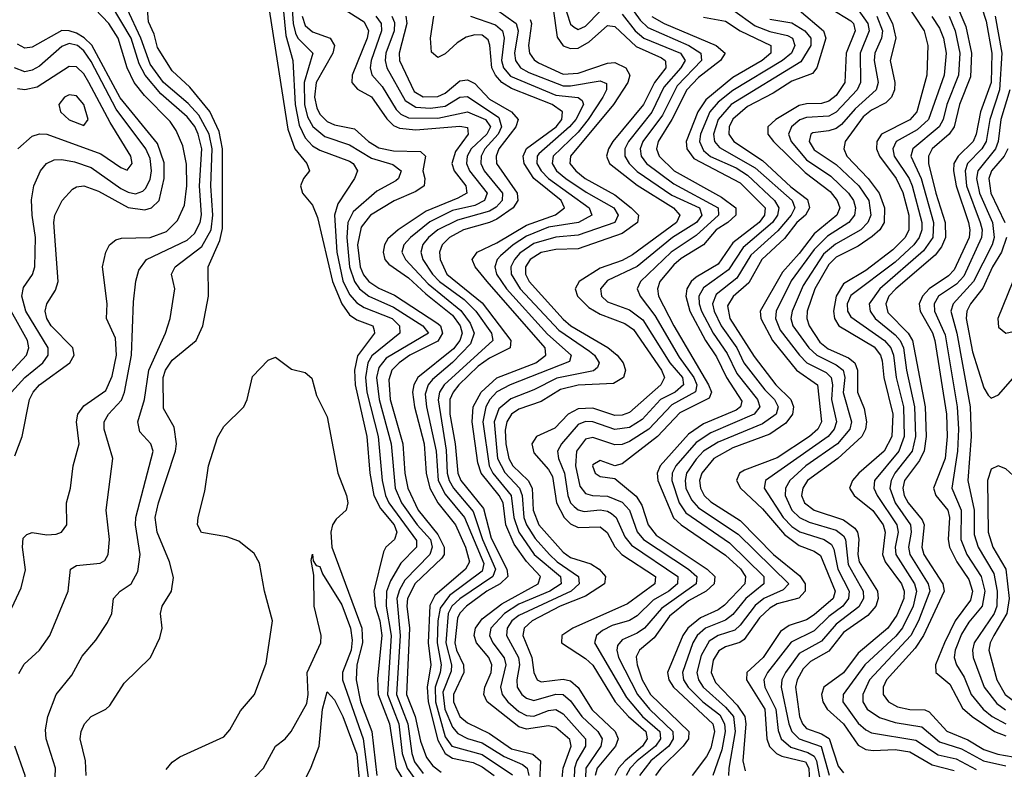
# Model space of a CAD drawing. Header units: inches. Extents: x 501365 to 657855, y 482276 to 547543.
# Tile 772 of 957: x 597236 to 599906, y 537147 to 539180. Entities that reach past the tile are written whole.
import ezdxf

# ---------------------------------------------------------------- set-up
doc = ezdxf.new("R2010")
doc.units = ezdxf.units.IN
doc.header["$MEASUREMENT"] = 0
doc.layers.add('A5593', color=7, linetype='Continuous')

msp = doc.modelspace()

# ---------------------------------------------------------------- linework, layer by layer
at = {"layer": 'A5593', "color": 5}
for points, elevation in [([(597233.5, 537406.5), (597248, 537432), (597290, 537470.2), (597317.9, 537510), (597367.8, 537630), (597374, 537690), (597390, 537699.6), (597454.1, 537705.9), (597467.1, 537713), (597476.5, 537730), (597479.4, 537770), (597470.3, 537850), (597489, 537990), (597464.8, 538070), (597464.8, 538090), (597477.1, 538110), (597512, 538148), (597520.3, 538170), (597538.9, 538270), (597544.6, 538415.4), (597551, 538471), (597559.3, 538500.7), (597579.8, 538530), (597690, 538582.2), (597710, 538600.1), (597725.9, 538630), (597728.8, 538651.2), (597723.9, 538730), (597730.3, 538830), (597720, 538870), (597710.7, 538890.7), (597690, 538916.8), (597619.3, 538979.3), (597576.4, 539030), (597560.2, 539060.2), (597538.7, 539130), (597432.1, 539310)], 2960), ([(599551.5, 539271.5), (599602.9, 539170), (599612, 539130), (599596.6, 539070), (599609.4, 539010), (599607.8, 538990), (599599.8, 538970), (599584.8, 538955.2), (599545.5, 538934.5), (599523.3, 538916.7), (599474.7, 538850), (599470.6, 538830), (599478.6, 538810), (599536.5, 538750), (599566.3, 538710), (599580.9, 538670), (599580, 538630), (599568.3, 538610), (599548, 538592), (599510, 538566.3), (599450, 538536.1), (599430, 538516.1), (599392.2, 538450), (599371.2, 538390), (599370.6, 538370), (599377.1, 538350), (599406, 538306), (599427.9, 538287.9), (599483.2, 538263.2), (599500.5, 538250), (599507.9, 538230), (599507.8, 538170), (599525.6, 538125.6), (599532.4, 538090), (599529.8, 538070), (599519.7, 538050), (599454.8, 537990), (599372.1, 537930), (599359.2, 537910), (599356.1, 537890), (599363.7, 537870), (599390, 537850), (599470, 537823.7), (599500.7, 537800.7), (599508.2, 537790), (599511.3, 537771.3), (599508.5, 537730), (599512.7, 537710), (599562.2, 537630), (599564, 537610), (599557.2, 537590), (599535.9, 537564.1), (599470, 537518.3), (599430, 537467.1), (599380.1, 537439.9), (599360.1, 537419.9), (599344.2, 537390), (599339.9, 537370), (599350.2, 537290.2), (599358.8, 537270), (599370, 537257.6), (599410, 537243.5), (599430.6, 537230.6), (599455.8, 537155.8), (599470, 537137.2)], 3480), ([(597215.2, 537584.8), (597240.4, 537639.6), (597251.9, 537688.1), (597243.6, 537750), (597245.7, 537774.3), (597255.8, 537784.3), (597270, 537789.7), (597310, 537782.9), (597335.3, 537784.7), (597349.4, 537790.6), (597363.7, 537810), (597363.2, 537870), (597373.6, 537910), (597380.8, 537970), (597397.8, 538030), (597390.6, 538090), (597394.2, 538110), (597410, 538133.1), (597470, 538175), (597486.8, 538213.2), (597498.7, 538270), (597496.2, 538316.2), (597471.4, 538370), (597472.9, 538410), (597460.9, 538510), (597470, 538550.2), (597479.9, 538570), (597496.5, 538583.5), (597512.3, 538587.7), (597590, 538589.4), (597634.1, 538605.9), (597664.4, 538635.6), (597682.6, 538677.4), (597689.8, 538730), (597688.8, 538788.8), (597678.3, 538838.3), (597660.2, 538880.2), (597643.8, 538903.8), (597574.7, 538974.7), (597546.5, 539010), (597528, 539050), (597503, 539130), (597478.2, 539170), (597402.7, 539250)], 2980), ([(597946.7, 539250), (597957.8, 539137.8), (597976.7, 539070), (597982.8, 538950), (597994.1, 538894.1), (598010, 538860.1), (598030, 538838), (598050, 538826.1), (598130, 538796.4), (598140.3, 538790), (598151.9, 538770), (598144.1, 538750), (598098.8, 538681.2), (598090, 538650), (598096.2, 538550), (598112.2, 538472.2), (598130, 538434.7), (598150, 538412), (598170, 538399.8), (598245.8, 538370), (598266.4, 538350), (598266.9, 538330), (598191, 538269), (598180.3, 538250), (598173.7, 538210), (598177.6, 538170), (598208.2, 538050), (598218.6, 537930), (598227.6, 537890), (598237.3, 537870), (598312.2, 537767.8), (598312.2, 537750), (598270, 537706.5), (598241.7, 537658.3), (598230.6, 537629.4), (598229.6, 537590), (598243.7, 537510), (598233.2, 537350), (598264, 537270), (598273.4, 537190), (598286.4, 537150), (598304.8, 537124.8)], 2940), ([(597972.7, 539250), (597977.6, 539170), (597983.9, 539143.9), (597990.1, 539130), (598031, 539090), (598007.4, 539010), (598008.5, 538950), (598016.9, 538916.9), (598030.8, 538890.8), (598063.6, 538863.6), (598130, 538840.7), (598190, 538804.6), (598247.7, 538787.7), (598270.1, 538770), (598263.7, 538750), (598256.5, 538743.5), (598204.9, 538715.1), (598140.7, 538659.3), (598126, 538630), (598122.8, 538590), (598130, 538510), (598144.2, 538470), (598157.9, 538450), (598182.6, 538430), (598250, 538400.2), (598329.7, 538350), (598345, 538330), (598230, 538262.3), (598210, 538236.7), (598203.7, 538210), (598210.8, 538150), (598243.5, 538030), (598254.5, 537910), (598271.2, 537870), (598314.3, 537810), (598350, 537770), (598354.8, 537750), (598347.8, 537730), (598280.3, 537659.7), (598265.8, 537634.2), (598258.9, 537610), (598268.1, 537510), (598258, 537350), (598288.2, 537270), (598299.8, 537190), (598307.1, 537167.1), (598330, 537136)], 2960), ([(598870, 539247.4), (598918.9, 539178.9), (598939.5, 539159.5), (599050.3, 539110.3), (599083.4, 539090), (599085, 539070), (599018.9, 539001.1), (598978.8, 538921.2), (598926.2, 538850), (598918.9, 538830), (598921.3, 538810), (598936, 538790), (599010, 538735.5), (599130.4, 538670.4), (599130.5, 538650), (599070, 538594.6), (599002.5, 538550), (598919.6, 538470), (598910.4, 538450), (598918.4, 538430), (598958.4, 538378.4), (599024.7, 538264.7), (599064.1, 538210), (599072.3, 538190), (599068.7, 538171.3), (599004.7, 538135.3), (598942.2, 538070), (598890, 538036), (598870, 538028.3), (598850, 538027.1), (598790, 538047.1), (598770, 538042.2), (598745.5, 538010), (598743.5, 537970), (598755.3, 537915.3), (598770, 537895.4), (598789.5, 537889.5), (598830, 537888.1), (598870, 537871.9), (598889.8, 537850), (598910.8, 537790.8), (598927.9, 537770), (599049.2, 537690), (599072.3, 537670), (599070.3, 537650), (598976.3, 537583.7), (598930, 537529.9), (598910, 537515.9), (598870, 537498.3), (598857.1, 537482.9), (598854.9, 537470), (598859.7, 537450), (598911.4, 537350), (598944.2, 537310), (599006.7, 537250), (599007.9, 537230), (598996.6, 537210), (598947.5, 537170), (598916.7, 537130)], 3260), ([(599832.1, 539252.1), (599856.7, 539176.7), (599872.3, 539090), (599870.1, 539009.9), (599841.2, 538930), (599830, 538869.9), (599821.7, 538850), (599780.8, 538810), (599769.3, 538790), (599768, 538770), (599775.1, 538730), (599808.5, 538630), (599812.7, 538610), (599810.4, 538590), (599770, 538501.8), (599754.3, 538485.7), (599701.9, 538450), (599683.9, 538430), (599675.3, 538410), (599678, 538390), (599711.2, 538331.2), (599717.9, 538310), (599749.3, 538110), (599751.2, 538050), (599745.6, 537990), (599714.2, 537910), (599720.6, 537890), (599752.5, 537850), (599757.4, 537830), (599753.5, 537770), (599756.9, 537750), (599777.2, 537710), (599810, 537662.1), (599819.5, 537630), (599814.1, 537605.9), (599772.7, 537550), (599743.6, 537490), (599719.1, 537430), (599720.1, 537410), (599757.8, 537377.8), (599792.6, 537312.6), (599818.9, 537290), (599879.1, 537250), (599910, 537237.7)], 3620), ([(597329.9, 537050), (597333.2, 537150), (597307.9, 537230), (597305.8, 537254.2), (597312.2, 537290), (597335, 537350), (597377.4, 537402.6), (597405.8, 537454.2), (597442.7, 537497.3), (597474.3, 537545.7), (597485.9, 537570), (597490.6, 537610), (597508.8, 537630), (597538.5, 537650), (597556.7, 537683.3), (597563.2, 537730), (597549.9, 537810), (597551.1, 537830), (597598, 538010), (597591.9, 538030), (597562, 538062), (597556.3, 538090), (597574.5, 538150), (597586.1, 538230), (597631.1, 538330), (597644.6, 538370), (597657.1, 538450), (597648.2, 538490), (597657.9, 538510), (597730, 538564.8), (597755.1, 538610), (597759.8, 538650), (597754.8, 538730), (597758.3, 538830), (597750, 538870), (597721.8, 538921.8), (597693, 538953), (597626, 539010), (597590, 539060.1), (597564.9, 539130), (597527.7, 539210)], 2940), ([(597416.4, 537130), (597414.8, 537170), (597399.9, 537230), (597402.8, 537250), (597412.2, 537270), (597429.9, 537290.1), (597469.9, 537310.1), (597480.2, 537319.8), (597519.5, 537380.5), (597590.7, 537450), (597616.5, 537503.5), (597622.5, 537530), (597617.6, 537570), (597622.4, 537590), (597648, 537630), (597652.9, 537667.1), (597642.7, 537710), (597609.1, 537790), (597603.9, 537830), (597612.9, 537870), (597659, 538010), (597661.4, 538030), (597655.2, 538075.2), (597625.7, 538125.7), (597624.8, 538210), (597631.5, 538230), (597650, 538256.9), (597714.5, 538310), (597732.4, 538350), (597748, 538430), (597747, 538510), (597778.5, 538581.5), (597786, 538614), (597785.7, 538830), (597777.3, 538877.3), (597751.5, 538931.5), (597697.3, 538997.3), (597650, 539041.7), (597610, 539104.7), (597600.7, 539140.7), (597585.8, 539174.2), (597582.3, 539210)], 2920), ([(597910, 539224.6), (597963.5, 538883.5), (597982.1, 538830), (598014.8, 538790), (598022.2, 538770), (598006, 538750), (597997.5, 538730), (598003.1, 538710), (598030, 538677.1), (598043.8, 538643.8), (598084.6, 538470), (598109.2, 538409.2), (598130, 538379.8), (598150, 538366.6), (598193.6, 538350), (598197.3, 538337.3), (598198.4, 538330), (598151.8, 538268.2), (598144, 538230), (598145.8, 538190), (598177.1, 538050), (598185.5, 537950), (598196.7, 537890), (598214.4, 537854.4), (598251.8, 537810), (598258.6, 537790), (598252.6, 537770), (598229.2, 537750), (598222.7, 537737.3), (598196.2, 537630), (598200, 537590), (598212.5, 537550), (598218.5, 537510), (598206.6, 537393.4), (598208, 537350), (598238.8, 537270), (598256.6, 537150), (598277.2, 537117.2)], 2920), ([(598087.1, 539227.1), (598170, 539174.3), (598181.8, 539150), (598178.5, 539130), (598138, 539030), (598137, 539010), (598151.7, 538991.7), (598190, 538971.2), (598231.6, 538911.6), (598250, 538893.7), (598265.8, 538885.8), (598310, 538881.6), (598430, 538891.9), (598450, 538887.7), (598452, 538870), (598417.4, 538822.6), (598408.3, 538790), (598414.6, 538770), (598446.2, 538730), (598448.3, 538710), (598424.1, 538695.9), (598338.6, 538661.4), (598262, 538610), (598234.4, 538585.6), (598225.3, 538570), (598221.4, 538550), (598226.4, 538530), (598237.5, 538517.5), (598290, 538480.6), (598337, 538437), (598410, 538379.3), (598430.9, 538350), (598435.9, 538330), (598430, 538310), (598412, 538288), (598315.9, 538210), (598304.5, 538190), (598300.9, 538170), (598306.7, 538130), (598332.6, 538030), (598338.2, 537950), (598348.2, 537910), (598370, 537869.8), (598417.9, 537810), (598445.1, 537750), (598455.4, 537710), (598444.6, 537690), (598361.8, 537618.2), (598348.3, 537591.7), (598343.8, 537490), (598351.3, 537430), (598341.3, 537370), (598343.4, 537330), (598370, 537226.1), (598390, 537190), (598410, 537177.6), (598465.4, 537165.4), (598490, 537154.1), (598522.4, 537130)], 3020), ([(598526.6, 539210), (598582, 539170), (598588.1, 539150), (598577.7, 539090), (598580.7, 539070), (598593.8, 539050), (598616.7, 539036.7), (598710, 539001.1), (598730, 539000.7), (598810, 539014.7), (598827.3, 539007.3), (598827.4, 538990), (598817.4, 538970), (598777.8, 538910), (598750, 538875.5), (598682.8, 538810), (598679.6, 538790), (598691.5, 538770), (598717.1, 538750), (598772.3, 538712.3), (598846.7, 538670), (598858.8, 538650), (598850.1, 538630), (598750, 538595.8), (598690, 538590.8), (598630, 538573.1), (598592.7, 538547.3), (598577.4, 538530), (598568.2, 538510), (598568.7, 538490), (598593.1, 538450), (598698, 538338), (598780.9, 538280.9), (598794.5, 538270), (598807.5, 538250), (598802.7, 538237.3), (598792.2, 538227.8), (598692.4, 538207.6), (598630, 538176.4), (598567.7, 538152.3), (598535.3, 538124.7), (598522.9, 538090), (598532.1, 537990), (598551.7, 537951.7), (598591.5, 537910), (598598.9, 537890), (598603.5, 537830), (598610.2, 537810), (598633.4, 537773.4), (598672.3, 537730), (598693.7, 537710), (598751.6, 537670), (598752.7, 537650), (598731.2, 537630), (598590, 537564.1), (598571, 537550), (598557.9, 537530), (598555.9, 537510), (598588.3, 537450), (598591.3, 537430), (598584.3, 537390), (598585.4, 537370), (598597.6, 537350), (598610, 537339.8), (598630, 537333.6), (598690, 537351.2), (598710, 537349.8), (598730, 537333.1), (598760.3, 537290), (598803.4, 537250), (598815.3, 537230), (598811.5, 537210), (598771.1, 537150), (598768.1, 537070)], 3160), ([(598682.4, 539210), (598693.4, 539133.4), (598710, 539109.6), (598730, 539102.1), (598750, 539103.5), (598780.1, 539119.9), (598830, 539164.6), (598850, 539162.3), (598907.8, 539107.8), (598976.5, 539076.5), (598986.3, 539070), (598987, 539067), (598987.9, 539050), (598957, 539010), (598927.2, 538950), (598844.5, 538850), (598832.3, 538830), (598827.2, 538810), (598835.2, 538790), (598910, 538731.1), (599008.7, 538670), (599026.3, 538650), (599017.4, 538630), (598897.6, 538542.4), (598870, 538527.1), (598810, 538506.8), (598753.3, 538470), (598742, 538450), (598748.6, 538430), (598779.8, 538399.8), (598810, 538381.7), (598876.7, 538356.7), (598900.1, 538340.1), (598976.1, 538230), (598984.9, 538210), (598974.3, 538190), (598890, 538114.8), (598870, 538107.4), (598850, 538107), (598790, 538126.2), (598750, 538124.8), (598722.9, 538110), (598687.2, 538072.8), (598637.9, 538050), (598625, 538030), (598630, 538005.8), (598670, 537960.1), (598681.1, 537941.1), (598691.3, 537870), (598712.1, 537830), (598730, 537812.5), (598750, 537803.1), (598810, 537805.2), (598829, 537789), (598850.2, 537750.2), (598868.4, 537730), (598959.9, 537670), (598958.4, 537650), (598884.5, 537595.6), (598736.2, 537530), (598706.4, 537510), (598704.9, 537490), (598770, 537447.6), (598789.8, 537429.8), (598850.8, 537330), (598886.9, 537290), (598933.9, 537250), (598937.2, 537230), (598924.5, 537210), (598877.5, 537170), (598860, 537150), (598850.3, 537130)], 3220), ([(598710.1, 539229.9), (598730, 539168.4), (598739.8, 539159.8), (598750, 539154.1), (598770, 539162.8), (598810, 539203.3)], 3240), ([(599170, 539206.7), (599230, 539163.8), (599270, 539148.4), (599317.8, 539137.8), (599331.4, 539130), (599337.8, 539110), (599328.9, 539090), (599304.4, 539070), (599170, 538988.1), (599130, 538956.2), (599107.5, 538930), (599082.1, 538870), (599079.5, 538850), (599090, 538825.6), (599109.6, 538809.6), (599178.5, 538778.5), (599210, 538758.9), (599283.1, 538690), (599294.8, 538670), (599291, 538650), (599277, 538630), (599197.9, 538562.1), (599158.2, 538501.8), (599090, 538453), (599078, 538430), (599078.4, 538410), (599084.9, 538390), (599116.7, 538330), (599154.7, 538274.7), (599181, 538221), (599236.9, 538150), (599242.6, 538130), (599228.1, 538110), (599110, 538059.7), (599070, 538033.7), (599015.3, 537970), (599005.3, 537950), (599004.2, 537930), (599024.1, 537870), (599042.8, 537842.8), (599161, 537761), (599254.1, 537670), (599254.2, 537650), (599205.2, 537610), (599170, 537567), (599150, 537551.4), (599095.5, 537530), (599072.9, 537510), (599061.2, 537490), (599033.3, 537410), (599036, 537390), (599048.5, 537370), (599088.8, 537330), (599134.4, 537294.4), (599147.6, 537270), (599148.7, 537250), (599140.3, 537199.7), (599115.6, 537130)], 3340), ([(599436.1, 539210), (599490, 539177.2), (599496.7, 539170), (599501.5, 539150), (599477.4, 539090), (599473.7, 539010), (599450, 538975), (599430, 538959.1), (599410, 538952.6), (599370, 538952.3), (599350, 538947.5), (599286.4, 538910), (599265.1, 538890), (599265.1, 538870), (599279.7, 538850), (599365.7, 538765.7), (599434, 538714), (599452.7, 538690), (599459.6, 538670), (599451.8, 538650), (599390, 538599.6), (599350, 538546.1), (599304.2, 538495.8), (599243.6, 538390), (599245.7, 538370), (599277, 538310), (599342.8, 538230), (599399.3, 538190), (599410.4, 538090), (599400.5, 538070), (599378.1, 538050), (599290, 537991.7), (599201.1, 537958.9), (599187.8, 537950), (599179.9, 537930), (599190.4, 537910), (599250, 537853.9), (599310, 537783.7), (599350, 537754.3), (599390, 537739), (599407.3, 537727.3), (599447.7, 537630), (599442.2, 537610), (599390, 537565.8), (599370, 537552.8), (599322.9, 537537.1), (599299.5, 537520.5), (599252.5, 537450), (599207.5, 537410), (599206.5, 537390), (599256.3, 537310), (599262.3, 537230), (599269.2, 537209.2), (599288.1, 537190), (599302.9, 537182.9), (599366.9, 537166.9), (599375.9, 537150), (599377.4, 537110)], 3420), ([(599510, 539206.8), (599536.2, 539170), (599539.9, 539150), (599514.9, 539090), (599516.1, 539010), (599507.1, 538990), (599450, 538929.3), (599430, 538918.5), (599370, 538915.5), (599351.6, 538908.4), (599328.8, 538890), (599321, 538870), (599328.2, 538850), (599370, 538800.1), (599435.8, 538755.9), (599483.5, 538710), (599496.8, 538690), (599502.5, 538670), (599499.4, 538650), (599484.7, 538630), (599426.5, 538593.5), (599390, 538556.6), (599328.4, 538471.6), (599287.2, 538390), (599285.9, 538370), (599297.9, 538337.9), (599350.4, 538270.4), (599370.1, 538250), (599423.2, 538223.2), (599436.8, 538210), (599440, 538190), (599436.9, 538150), (599450.8, 538090), (599444.5, 538070), (599428.6, 538050), (599258.5, 537930), (599254.9, 537910), (599306.1, 537830), (599330, 537805.6), (599351.4, 537791.4), (599417.1, 537770), (599436.9, 537756.9), (599443.8, 537743.8), (599454.3, 537690), (599484.9, 537630), (599483.2, 537610), (599468.3, 537590), (599430, 537561.8), (599390, 537522.6), (599327.8, 537492.2), (599263.4, 537410), (599253.6, 537390), (599257, 537370), (599286.1, 537310), (599292.4, 537252.4), (599301.3, 537230), (599326.9, 537206.9), (599373.1, 537193.1), (599390, 537182.9), (599396.7, 537170), (599407.5, 537110)], 3440), ([(599635.9, 539230), (599688.3, 539150), (599698.2, 539110), (599695.6, 539030), (599668.7, 538930), (599650, 538908.3), (599573.1, 538870), (599560.5, 538850), (599559.5, 538830), (599567.9, 538810), (599612.4, 538750), (599631.2, 538711.2), (599647.3, 538650), (599647.4, 538610), (599636.7, 538590), (599603.6, 538556.4), (599530, 538499.8), (599470, 538464.3), (599450.4, 538430), (599442.5, 538390), (599445.5, 538370), (599457.3, 538350), (599552.7, 538292.7), (599570.6, 538270.6), (599574.8, 538254.8), (599579.5, 538210), (599603.9, 538110), (599601.3, 538050), (599579.9, 538010), (599511.5, 537950), (599493.9, 537930), (599486.3, 537910), (599499.1, 537890), (599549.4, 537849.4), (599577.2, 537810), (599582.8, 537790), (599575.9, 537730), (599583.3, 537710), (599627.5, 537650), (599634.5, 537630), (599633.6, 537610), (599614.8, 537565.2), (599590.4, 537530), (599510, 537462.5), (599470, 537409), (599416.8, 537370), (599410.3, 537350), (599414, 537330), (599425.7, 537310), (599470.2, 537270.2), (599510, 537212.5), (599530, 537200.8), (599550, 537197.7), (599610, 537200.5), (599650, 537194.1), (599710, 537158.8), (599770, 537143.7)], 3520), ([(599772.4, 539230), (599801.8, 539161.8), (599816.6, 539090), (599814.4, 539025.6), (599784.2, 538950), (599769.7, 538890), (599756.3, 538870), (599710.3, 538830), (599699.9, 538810), (599700.1, 538790), (599720.5, 538710), (599745.8, 538630), (599746.1, 538590), (599735.4, 538564.6), (599718.7, 538541.3), (599612.2, 538450), (599593.2, 538430), (599584.5, 538410), (599590, 538386.1), (599645.4, 538330), (599656.9, 538310), (599691.4, 538130), (599694.1, 538050), (599688.8, 538011.2), (599675.5, 537984.5), (599635, 537930), (599630.7, 537910), (599634.2, 537890), (599645.3, 537870), (599683.6, 537823.6), (599688.6, 537810), (599682.4, 537750), (599687.7, 537730), (599738.8, 537650), (599742.7, 537630), (599686.9, 537510), (599664.1, 537475.9), (599586.8, 537390), (599577.2, 537370), (599577.5, 537350), (599591.5, 537330), (599616.7, 537316.7), (599649.3, 537309.3), (599690, 537308.8), (599702.6, 537302.6), (599750, 537250.3), (599807.3, 537227.3), (599850, 537201), (599888.1, 537188.1), (599930, 537181.2)], 3580), ([(598001.8, 539190), (598010, 539164.3), (598030, 539147.7), (598077.7, 539130), (598089.7, 539110), (598085.4, 539090), (598039.6, 539010), (598035.2, 538970), (598041.6, 538941.6), (598050, 538924.1), (598070, 538904.4), (598090, 538895), (598144.2, 538884.2), (598182.1, 538850), (598210, 538832.7), (598250, 538824.5), (598322.8, 538822.8), (598336.5, 538810), (598329.4, 538770), (598335, 538750), (598333.1, 538730), (598310, 538714.6), (598251.2, 538688.8), (598187.1, 538650), (598162.1, 538617.9), (598152.1, 538570), (598159.3, 538510), (598168.3, 538488.3), (598182.9, 538470), (598210, 538451.9), (598252.7, 538432.7), (598370, 538356.6), (598376.9, 538350), (598382.9, 538330), (598370, 538308.7), (598293.8, 538270), (598264.8, 538250), (598245.5, 538230), (598236.8, 538203.2), (598240.6, 538150), (598274.7, 538030), (598280.8, 537950), (598288.5, 537910), (598316.5, 537850), (598370, 537783.9), (598387.1, 537750), (598386.7, 537730), (598380.5, 537719.5), (598308.6, 537651.4), (598287.4, 537610), (598285.5, 537590), (598293.2, 537530), (598284.9, 537350), (598308.1, 537290), (598323.1, 537223.1), (598339.1, 537179.1), (598356.8, 537156.8), (598379.4, 537139.4)], 2980), ([(598202.1, 539190), (598216.4, 539170), (598217.5, 539150), (598188.8, 539070), (598186.3, 539050), (598191.2, 539031.2), (598219, 538999), (598257, 538937), (598270, 538924.3), (598290, 538914.3), (598370, 538913.3), (598450, 538930.4), (598499.1, 538910), (598512.9, 538890), (598502.6, 538870), (598460.4, 538830), (598449.1, 538810), (598447.3, 538790), (598455.9, 538770), (598503.4, 538710), (598496.5, 538690), (598470, 538676.2), (598410, 538662.7), (598348.1, 538631.9), (598295.4, 538590), (598277.5, 538570), (598272.1, 538550), (598282.1, 538530), (598343.8, 538463.8), (598431.9, 538391.9), (598457.4, 538357.4), (598468, 538330), (598458.8, 538301.2), (598409.9, 538250.1), (598355.5, 538204.5), (598343.6, 538190), (598335.8, 538164.2), (598339.1, 538130), (598365.1, 538010), (598370.6, 537930), (598390, 537893.1), (598441.8, 537830), (598494.3, 537705.7), (598490, 537684.6), (598401.7, 537618.3), (598376.1, 537583.9), (598370.1, 537550), (598367.9, 537490), (598378.6, 537430), (598376.7, 537410), (598362.6, 537370), (598363.3, 537330), (598390, 537235.3), (598407.7, 537210), (598490, 537187), (598572, 537132)], 3040), ([(598245.5, 539190), (598252.6, 539172.6), (598251.5, 539150), (598228.8, 539090), (598226.7, 539070), (598231.2, 539050), (598281, 538961), (598310, 538942.8), (598350, 538940.4), (598390, 538946), (598430, 538970), (598450, 538971.9), (598535, 538914.9), (598542.9, 538890), (598533.1, 538870), (598497.3, 538830), (598487.6, 538810), (598486.7, 538790), (598496, 538770), (598545.7, 538710), (598544.3, 538690), (598528.1, 538671.9), (598510, 538661.3), (598423.2, 538636.8), (598369.6, 538610.4), (598344.4, 538590), (598329.6, 538570.4), (598324.2, 538550), (598329.4, 538530), (598355.4, 538490), (598374.8, 538470), (598441.3, 538421.3), (598473, 538390), (598515, 538330), (598519.1, 538310), (598387.2, 538190), (598374.2, 538170), (598370.4, 538149.6), (598392.7, 538012.7), (598395.5, 537950), (598400.7, 537930), (598412.3, 537910), (598466.1, 537846.1), (598490.8, 537770), (598525.9, 537690), (598518.7, 537670), (598430, 537609.3), (598408, 537590), (598397.5, 537570), (598391.2, 537490), (598406.7, 537430), (598406.4, 537413.6), (598383.6, 537356.4), (598389.3, 537310), (598410, 537261.3), (598424.5, 537244.5), (598450, 537230.8), (598490, 537218.9), (598550, 537181.6), (598599.7, 537159.7), (598612.5, 537150), (598616.3, 537130)], 3060), ([(598282.8, 539190), (598286.1, 539170), (598264.8, 539090), (598266.2, 539070), (598305.6, 538985.6), (598330, 538971), (598370, 538971.8), (598390, 538981.3), (598430, 539014.3), (598450, 539017.6), (598470, 539006.9), (598510, 538964.9), (598570.1, 538930), (598587.3, 538910), (598581.4, 538890), (598535, 538830), (598528, 538810), (598529.1, 538790), (598584.7, 538710), (598587.2, 538690), (598573.8, 538670), (598530, 538639.5), (598510, 538629.8), (598439.2, 538610), (598402, 538590), (598382.1, 538570), (598374.9, 538550), (598375.9, 538530), (598394.7, 538490), (598490, 538412.8), (598567.7, 538310), (598565.8, 538290), (598510, 538262.6), (598479.7, 538240.3), (598427.1, 538190), (598411.2, 538170), (598402.9, 538150), (598402.5, 538110), (598416.8, 538030), (598424.6, 537950), (598432.6, 537930), (598494.2, 537854.2), (598514.4, 537774.4), (598557, 537690), (598559.3, 537670), (598539, 537650), (598502.8, 537630), (598447.7, 537590), (598429.2, 537570.8), (598422.9, 537557.1), (598416.4, 537490), (598420.8, 537470), (598439.6, 537430), (598440.6, 537410), (598412.1, 537350), (598412.5, 537330), (598430, 537290.1), (598450, 537273), (598510, 537243.9), (598570, 537203), (598627.7, 537187.7), (598648, 537170), (598645.9, 537114.1)], 3080), ([(598702.3, 537077.7), (598710.2, 537150), (598731.7, 537210), (598727.8, 537227.8), (598690, 537260.8), (598670, 537264.7), (598610, 537255.5), (598590, 537262), (598504.1, 537330), (598494.6, 537350), (598497.6, 537370), (598514.9, 537410), (598516.5, 537430), (598507.9, 537450), (598474.6, 537490), (598468.7, 537510), (598471.9, 537530), (598490, 537555.5), (598543.8, 537596.2), (598642.3, 537650), (598648.3, 537670), (598610, 537710.3), (598577.3, 537757.3), (598554.3, 537810), (598546.8, 537870), (598536.5, 537890), (598487.2, 537950), (598478.1, 537978.1), (598463.2, 538090), (598465.6, 538130), (598487, 538170), (598530, 538209.1), (598635.3, 538250), (598662.7, 538270), (598661.1, 538290), (598504, 538470), (598471.5, 538510), (598463.3, 538530), (598476.8, 538550), (598530, 538575.4), (598610, 538623.1), (598689.4, 538650.6), (598713.8, 538670), (598704.7, 538690), (598630, 538750), (598604.3, 538790), (598601.7, 538810), (598610, 538830.6), (598691.1, 538890), (598705.7, 538910), (598707.9, 538930), (598679.9, 538950), (598570, 538994.1), (598543.9, 539010), (598526.2, 539030), (598516.6, 539050), (598511.2, 539111.2), (598506.1, 539126.1), (598490, 539138), (598470, 539139.7), (598447.1, 539132.9), (598422.6, 539117.4), (598390, 539087.3), (598370, 539077.9), (598352.5, 539092.5), (598349.6, 539130), (598359.3, 539190)], 3120), ([(598458.4, 539190), (598526.1, 539166.1), (598545, 539150), (598549.8, 539130), (598543, 539070), (598548.4, 539050), (598567.1, 539027), (598690, 538975.4), (598750, 538969), (598760.9, 538960.9), (598764.8, 538950), (598744.4, 538910), (598726.6, 538890), (598643.9, 538816.1), (598639.6, 538810), (598638.8, 538790), (598649.9, 538770), (598669.9, 538749.9), (598779.9, 538670), (598787.3, 538650), (598751.4, 538630), (598670, 538617.3), (598610, 538593.1), (598574.2, 538570), (598540.1, 538539.9), (598530.6, 538530), (598524.1, 538510), (598529.4, 538490), (598556.2, 538450), (598667.2, 538327.2), (598731.6, 538270), (598727, 538253), (598566.5, 538190), (598530, 538170.6), (598510.7, 538150), (598499.8, 538130), (598492.3, 538090), (598509, 537970), (598519.1, 537950), (598568.6, 537890), (598576.4, 537830), (598589.2, 537790), (598631.3, 537730), (598702.6, 537670), (598704, 537650), (598673.4, 537630), (598590, 537594.7), (598550.7, 537570), (598513.6, 537530), (598510.3, 537510), (598519.3, 537490), (598549.4, 537449.4), (598554.2, 537430), (598539.8, 537370), (598544, 537350), (598559.9, 537330), (598590, 537303.5), (598610, 537292.8), (598630, 537291.3), (598670, 537306.3), (598690, 537309.1), (598710, 537297.8), (598770.7, 537230), (598770.4, 537210), (598747, 537170), (598740.3, 537150), (598738.5, 537090)], 3140), ([(598620.7, 539180.7), (598624.2, 539170), (598615.9, 539110), (598618.2, 539090), (598631.1, 539071.1), (598643.1, 539063.1), (598710, 539032.9), (598750, 539035.3), (598830, 539062.4), (598850, 539064), (598879.9, 539050), (598890.9, 539030), (598885.4, 539010), (598846.6, 538950), (598729.8, 538810), (598728, 538790), (598744.3, 538770), (598769.8, 538750), (598850, 538705.3), (598894.2, 538670), (598913.7, 538650), (598911.1, 538630), (598870, 538600.1), (598750, 538559.2), (598690, 538556.6), (598650, 538548.5), (598620.4, 538530), (598607.6, 538510), (598607.6, 538490), (598617.7, 538470), (598710, 538367.9), (598731, 538350), (598831.3, 538291.3), (598856.2, 538270), (598872.8, 538250), (598879, 538230), (598873.5, 538210), (598846.2, 538193.8), (598750, 538189.4), (598702.7, 538177.3), (598650, 538144.9), (598590, 538123.6), (598570, 538110.2), (598557.4, 538090), (598552.9, 538067.1), (598554, 538030), (598562.5, 537990), (598573.6, 537970), (598615, 537930), (598625.6, 537910), (598628.3, 537850), (598643.7, 537810), (598710, 537735.6), (598730, 537721.9), (598784.7, 537704.7), (598807.2, 537690), (598824.2, 537670), (598821.9, 537650), (598770, 537617.1), (598701.7, 537590), (598625.4, 537550), (598603.9, 537530), (598600.3, 537510), (598624.9, 537450), (598630.1, 537410), (598639.1, 537390), (598650, 537383.9), (598710, 537392), (598730, 537387.2), (598750, 537369.4), (598788.2, 537308.2), (598850.9, 537250), (598858.9, 537230), (598851.4, 537210), (598802.3, 537150), (598796.2, 537130)], 3180), ([(598870, 539195.7), (598905.3, 539150), (598928.6, 539130), (599027.7, 539090), (599040.3, 539070), (599028.8, 539050), (598982.9, 538997.1), (598950.1, 538929.9), (598886.9, 538850), (598877.3, 538830), (598877.2, 538810), (598888.9, 538790), (598910, 538768.7), (599004.8, 538704.8), (599079.6, 538670), (599085.8, 538650), (599071.6, 538630), (599006.2, 538590), (598910, 538511.2), (598830, 538473.1), (598810.7, 538450), (598813.6, 538430), (598830, 538414.9), (598890, 538393.7), (598925.8, 538365.8), (598999.3, 538250), (599033.2, 538210), (599035.9, 538190), (599013.5, 538170), (598974, 538150), (598923.7, 538096.3), (598890, 538074.6), (598850, 538068.4), (598790, 538089.2), (598770, 538090.2), (598750, 538082.2), (598704.8, 538030), (598694.7, 538010), (598697.2, 537990), (598713.4, 537950), (598722.4, 537890), (598730, 537870), (598739.7, 537859.7), (598750, 537850.6), (598766.8, 537846.8), (598810, 537850.6), (598830, 537847.7), (598841.2, 537841.2), (598853.6, 537830), (598877.2, 537777.2), (598895, 537755), (599020.6, 537670), (599019.8, 537650), (598996.5, 537630), (598953.7, 537606.3), (598910, 537563.8), (598890, 537550.7), (598842.8, 537537.2), (598816.4, 537523.6), (598799.9, 537510), (598794.4, 537490), (598881.3, 537341.4), (598925.2, 537290), (598971.8, 537250), (598973.3, 537230), (598959.9, 537210), (598910.6, 537170), (598891.6, 537150), (598880.8, 537130)], 3240), ([(598950, 539189.1), (598983.2, 539170), (599124.7, 539110), (599148.9, 539090), (599136.4, 539070), (599076.8, 539023.2), (599045, 538990), (599004.8, 538910), (598967.7, 538850), (598962.9, 538830), (598970.5, 538810), (599011, 538770), (599139.1, 538699.1), (599178.3, 538670), (599178, 538650), (599156.6, 538630), (599124.9, 538610), (599090, 538569.3), (599030, 538532.9), (599010, 538515.1), (598972, 538470), (598965.5, 538450), (598968.7, 538430), (599009.5, 538350), (599103.9, 538190), (599112.3, 538170), (599105.9, 538154.1), (599026, 538114), (598965.2, 538050), (598870, 537975.3), (598850, 537969.8), (598810, 537984.9), (598790, 537972.9), (598789.2, 537970), (598796.1, 537950), (598810, 537941.5), (598850, 537935.5), (598907.5, 537887.5), (598923.3, 537863.3), (598940.1, 537810), (598962.1, 537782.1), (599099.9, 537690), (599121.4, 537670), (599118.9, 537650), (599097.7, 537630), (599050, 537603.9), (598997.7, 537562.3), (598956.3, 537503.8), (598916.6, 537470), (598907.6, 537452.4), (598910, 537430), (598924.2, 537390), (598946.5, 537350), (599050.7, 537250), (599049.6, 537230), (599034.7, 537210), (598974.2, 537150), (598960, 537130)], 3280), ([(599090, 539187.5), (599150, 539176.7), (599190, 539149.7), (599272.5, 539110), (599272.8, 539090), (599249.3, 539070), (599170, 539023.4), (599096.8, 538963.2), (599074.9, 538930), (599043.7, 538850), (599045.2, 538830), (599064.1, 538804.1), (599190, 538737.5), (599257.5, 538670), (599255.8, 538650), (599240.8, 538630), (599170, 538575), (599130, 538517.5), (599070, 538481.6), (599056.7, 538470), (599044.9, 538450), (599042.5, 538430), (599053, 538390), (599096, 538310), (599125.8, 538265.8), (599152.6, 538210), (599194, 538146), (599190.8, 538130), (599178.7, 538121.2), (599090, 538084.4), (599050, 538056.4), (598972.9, 537970), (598964.7, 537950), (598966.1, 537930), (599008.9, 537828.9), (599029.8, 537809.8), (599150, 537727.5), (599190.8, 537690.8), (599204, 537670), (599201.9, 537650), (599147.4, 537592.7), (599130, 537579.8), (599082.5, 537557.5), (599048.2, 537530), (599034.3, 537510), (598993, 537410), (598996.4, 537390), (599008.6, 537370), (599115.8, 537270), (599119.7, 537250), (599110, 537204.8), (599098.4, 537181.6), (599059.2, 537130)], 3320), ([(599270, 539182.1), (599330, 539171.7), (599365.1, 539150), (599381.4, 539130), (599381.3, 539110), (599353.9, 539066.1), (599165.6, 538950), (599130.2, 538910), (599117.3, 538870), (599120.5, 538850), (599134, 538834), (599230, 538778.9), (599330.5, 538690), (599337.7, 538670), (599328.3, 538650), (599292.1, 538607.9), (599218.8, 538541.2), (599180.7, 538479.3), (599124.8, 538435.2), (599114.8, 538410), (599119, 538390), (599137.9, 538350), (599180.5, 538290), (599199.6, 538250), (599256.5, 538176.5), (599282.9, 538150), (599292.3, 538130), (599287.4, 538110), (599250, 538084.1), (599130, 538034.3), (599090.4, 538009.6), (599070, 537988.6), (599044.1, 537950), (599040.2, 537930), (599042.8, 537910), (599058, 537878), (599076.6, 537856.6), (599184.7, 537784.7), (599321.7, 537650), (599305.9, 537634.1), (599253.5, 537610), (599230, 537591.7), (599190, 537537.8), (599175.2, 537524.8), (599129.7, 537510.3), (599105.2, 537494.8), (599083.8, 537456.1), (599072, 537410), (599076.3, 537390), (599089, 537370), (599150, 537316), (599171.5, 537290), (599176.2, 537250), (599158.6, 537150), (599158.3, 537130)], 3360), ([(599350, 539206.1), (599415.4, 539150), (599421.7, 539130), (599397.3, 539050), (599386, 539034), (599330, 539013.4), (599279.3, 538980.7), (599210, 538944.9), (599170, 538910.7), (599159.8, 538890), (599159.3, 538870), (599172.5, 538850), (599250, 538798.4), (599326.9, 538726.9), (599372.3, 538692.3), (599377.8, 538670), (599366.4, 538650), (599343.4, 538630), (599310, 538586.4), (599248.3, 538530), (599213, 538467), (599170.4, 538429.6), (599155.6, 538404.4), (599161.5, 538370), (599227.2, 538267.2), (599286.1, 538190), (599327.3, 538150), (599334.6, 538130), (599331.8, 538110), (599313.9, 538086.1), (599270, 538056.4), (599170, 538018.6), (599118.5, 537990), (599085.5, 537950), (599079.7, 537930), (599082, 537910), (599092.5, 537890), (599110, 537872.7), (599190, 537822.3), (599279.8, 537730), (599351.9, 537671.9), (599365.8, 537650), (599365.9, 537630), (599348.7, 537611.3), (599290, 537595.8), (599270, 537584.3), (599241.8, 537558.2), (599200.7, 537499.3), (599189.2, 537490.8), (599150, 537479.2), (599131.5, 537468.5), (599116.6, 537443.4), (599110.8, 537410), (599122.6, 537382.6), (599181.3, 537321.3), (599201.9, 537290), (599205, 537270), (599196.5, 537170), (599202.8, 537142.8)], 3380), ([(599560, 539190), (599575.3, 539150), (599573.3, 539130), (599555, 539090), (599553.2, 539070), (599563.6, 539010), (599558.7, 538990), (599501.4, 538938.6), (599464.2, 538895.8), (599450, 538885.3), (599430, 538879.1), (599386.7, 538873.3), (599381.5, 538870), (599376.7, 538850), (599390, 538827.5), (599450, 538787.2), (599511.4, 538730), (599538.2, 538690), (599544, 538650), (599535.8, 538630), (599516.5, 538610), (599448.3, 538571.7), (599415.7, 538544.3), (599360.2, 538459.8), (599330.4, 538390), (599327.2, 538370), (599332.3, 538350), (599376.3, 538290), (599397.9, 538270), (599450, 538244.3), (599469.3, 538230), (599473.6, 538210), (599469.4, 538169.4), (599491.7, 538090), (599486.9, 538070), (599453.4, 538030), (599367.7, 537970), (599324.3, 537930), (599312.6, 537910), (599311.7, 537890), (599329.6, 537850), (599350.2, 537830.2), (599377, 537817), (599450, 537795.5), (599470, 537780.1), (599475.6, 537770), (599482.9, 537702.9), (599523.1, 537630), (599524.5, 537610), (599511.9, 537588.1), (599450, 537541.2), (599410, 537494.8), (599350, 537460.8), (599312.4, 537410), (599302.8, 537390), (599300.8, 537370), (599322.1, 537270), (599329.8, 537249.8), (599349.5, 537230), (599409.1, 537209.1), (599431.3, 537131.3)], 3460), ([(599709.2, 539189.2), (599730, 539157.4), (599740.8, 539130), (599748.5, 539090), (599742.6, 539030), (599700.5, 538910), (599670, 538881.4), (599612.8, 538850), (599603.5, 538830), (599607.7, 538810), (599647.6, 538750), (599656, 538730), (599682.1, 538630), (599682.3, 538610), (599675.4, 538590), (599660.8, 538570), (599610, 538522.7), (599490, 538431.9), (599480.1, 538410), (599480.7, 538390), (599490, 538374.8), (599581.2, 538310), (599598.4, 538290), (599605.1, 538270), (599612.9, 538210), (599633, 538130), (599634.2, 538050), (599620.2, 538010), (599553.9, 537930), (599552.3, 537910), (599561.1, 537890), (599614.1, 537810), (599618, 537790), (599610.2, 537750), (599611.5, 537730), (599662.8, 537650), (599668, 537630), (599658.5, 537590), (599629.6, 537530.4), (599611.8, 537508.2), (599527.6, 537430), (599468.8, 537350), (599467.8, 537330), (599510, 537272.4), (599530, 537253.9), (599546, 537246), (599666.1, 537226.1), (599726.7, 537186.7), (599775, 537175.1), (599830, 537146.8)], 3540), ([(599756, 539190), (599773.1, 539150), (599785.1, 539090), (599781.9, 539030), (599749.9, 538950), (599740.1, 538910), (599729.1, 538890), (599657.6, 538830), (599652.8, 538810), (599680.1, 538750), (599714.2, 538630), (599712.5, 538590), (599686.8, 538553.2), (599568, 538450), (599539.4, 538410), (599541.9, 538390), (599555.5, 538370), (599610, 538325.4), (599623.4, 538310), (599632.5, 538290), (599640.3, 538230), (599662.7, 538130), (599664.8, 538050), (599655.9, 538010), (599609.4, 537950), (599598.7, 537930), (599595.9, 537910), (599610.2, 537870), (599651.2, 537810), (599653, 537790), (599645.9, 537750), (599649.3, 537730), (599699.8, 537650), (599703.6, 537630), (599673.2, 537550), (599652, 537510), (599540, 537390), (599522.1, 537350), (599522.7, 537330), (599534.4, 537310), (599567.3, 537287.3), (599610, 537273.6), (599682.3, 537262.3), (599730, 537221.7), (599790, 537202.5), (599849.9, 537169.9), (599910, 537156.1)], 3560), ([(599881.5, 539190), (599899.2, 539090), (599893.3, 538990), (599866.3, 538910), (599856.6, 538850), (599844.7, 538830), (599806.4, 538790), (599799.6, 538770), (599803.5, 538730), (599840.5, 538630), (599845.6, 538610), (599844.5, 538590), (599795.7, 538484.3), (599776.6, 538463.4), (599727.9, 538430), (599716.1, 538410), (599716.5, 538390), (599745.3, 538325.3), (599778.2, 538130), (599781.8, 538070), (599779.4, 538010), (599764, 537910), (599788.5, 537850), (599787.8, 537770), (599804.1, 537730), (599843.6, 537670), (599853.3, 537630), (599845.8, 537590), (599810, 537546), (599790, 537513.3), (599772.3, 537470), (599770, 537450), (599775.9, 537430), (599797, 537397), (599816.1, 537350), (599848.7, 537310), (599873.2, 537290), (599910, 537270.2)], 3640), ([(597222.8, 537997.2), (597242.8, 538050), (597262.9, 538150), (597272.5, 538170), (597290, 538190.3), (597372.5, 538250), (597384.2, 538270), (597380.3, 538290), (597321.2, 538350), (597309.7, 538370), (597305.4, 538390), (597309.9, 538410), (597333.4, 538446.6), (597340.4, 538470), (597328.4, 538630), (597331.2, 538650), (597351.4, 538690), (597379.1, 538720.9), (597390, 538727.2), (597410, 538729.7), (597450, 538715.6), (597530, 538670.6), (597575.5, 538664.5), (597593.7, 538670), (597613.9, 538690), (597628.2, 538750), (597627.5, 538792.5), (597610, 538844.5), (597508.3, 538968.3), (597431.4, 539111.4), (597411.4, 539131.4), (597390, 539143.7), (597370, 539150.4), (597350, 539150.7), (597270, 539105.8), (597250, 539103.3), (597230, 539114)], 3020), ([(597214.3, 538170), (597249.7, 538210), (597298.6, 538250), (597313.2, 538270), (597313.5, 538290), (597252.4, 538390), (597242.2, 538430), (597246.1, 538453.9), (597270.5, 538489.5), (597276.8, 538510), (597279.4, 538590), (597269.7, 538650), (597268, 538692), (597274.5, 538730), (597292.3, 538770), (597309.3, 538790.7), (597330, 538800.1), (597350, 538801.3), (597385.2, 538794.8), (597430, 538779.6), (597510, 538722.8), (597530, 538712.2), (597550, 538708.2), (597570, 538714.8), (597577.3, 538722.7), (597590, 538747), (597593.7, 538770), (597590, 538804), (597578.4, 538830), (597497.4, 538937.4), (597430, 539067.3), (597410, 539096.2), (597393, 539110), (597370, 539115.5), (597350, 539107.9), (597290, 539053.9), (597270, 539043.1), (597250, 539039.3), (597222.1, 539050)], 3040), ([(597231.3, 538830), (597270, 538864.6), (597290, 538870.8), (597310, 538870.1), (597456.2, 538816.2), (597510, 538779.1), (597527.6, 538772.4), (597541.5, 538790), (597537.2, 538810), (597481.5, 538901.5), (597423.5, 539010), (597410, 539033.2), (597390, 539052.1), (597370, 539053.3), (597283.1, 538996.9), (597250, 538990.4), (597230, 538993.1)], 3060), ([(599920.9, 538990), (599896.4, 538910), (599889.5, 538850), (599882.1, 538830), (599833.7, 538770), (599830.2, 538750), (599838.6, 538710), (599873.6, 538630), (599878.7, 538590), (599873, 538570), (599822.6, 538470), (599767, 538410), (599761.2, 538390), (599777, 538330), (599813.4, 538130), (599815.8, 538050), (599806.7, 537930), (599823.8, 537850), (599824.3, 537784.3), (599834.7, 537750), (599877.8, 537677.8), (599886.6, 537630), (599885.5, 537590), (599878, 537570), (599824.6, 537490), (599819.6, 537470), (599821.4, 537450), (599851.7, 537370), (599885.4, 537325.4), (599908.7, 537308.7)], 3660), ([(600000, 538916.4), (599996.9, 538910), (599979.6, 538830), (599940, 538750), (599936, 538730), (599968, 538650), (599973.5, 538590), (599960.1, 538530), (599928.6, 538470), (599888.1, 538370), (599890, 538346.7), (599910, 538329.7), (599930, 538334.2), (599950, 538347.7), (600000, 538390.1)], 3720), ([(599915.7, 538830), (599905.6, 538810), (599871.4, 538770), (599863.5, 538750), (599869.6, 538710), (599907.5, 538630)], 3680), ([(599911.9, 538590), (599898.6, 538550), (599874, 538510), (599848.1, 538451.9), (599814.5, 538410), (599804.1, 538390), (599802.4, 538370), (599819.8, 538279.8), (599850, 538181.7), (599862.3, 538162.3), (599870, 538153.9), (599890, 538163.1), (600000, 538288.6)], 3680), ([(597160.7, 538170), (597254.5, 538270), (597260.8, 538290), (597257.5, 538310), (597190.7, 538430)], 3060), ([(597633.4, 537146.6), (597650, 537166.8), (597670, 537180.5), (597790, 537234.9), (597806.1, 537253.9), (597834.5, 537305.5), (597872.8, 537350), (597904.6, 537435.4), (597921.7, 537550), (597900.2, 537630), (597886.2, 537706.2), (597872.2, 537732.2), (597830, 537766), (597797.8, 537777.8), (597729.2, 537789.2), (597718.4, 537810), (597719.8, 537830), (597738.5, 537901.5), (597748.1, 537970), (597772.7, 538047.3), (597790, 538077), (597843.5, 538130), (597852.8, 538150), (597867.6, 538212.4), (597910, 538256.4), (597930, 538264.9), (597972.8, 538232.8), (598010, 538223.2), (598028.2, 538208.2), (598040.8, 538160.8), (598070, 538103), (598098.4, 537950), (598122.2, 537890), (598125.7, 537870), (598121.3, 537850), (598094.1, 537825.9), (598084.2, 537810), (598079.5, 537790), (598082.4, 537750), (598164.3, 537530), (598165.7, 537490), (598150.3, 537430), (598148.3, 537390), (598160.4, 537330), (598191.4, 537250), (598204.2, 537130)], 2880), ([(600000, 537849), (599930, 537943.8), (599910, 537962.1), (599889.4, 537970.6), (599870, 537961), (599859.9, 537930), (599861.7, 537790), (599874.6, 537750), (599909.7, 537690), (599919.4, 537610), (599913.1, 537570), (599877.2, 537510), (599867.5, 537490), (599864.2, 537470), (599885.6, 537390), (599908.6, 537350), (599930, 537333.8), (599950, 537327.1), (600000, 537323.8)], 3680), ([(597873.9, 537126.1), (597897, 537150), (597929.8, 537210), (597956.2, 537230), (597972.7, 537250), (598014.4, 537325.6), (598018.7, 537350), (598015.8, 537410), (598053.1, 537490), (598053.7, 537510), (598034.3, 537590), (598033.4, 537673.4), (598026.7, 537713.3), (598030, 537730.4), (598032.3, 537712.3), (598039.6, 537699.6), (598050, 537697.3), (598057.1, 537677.1), (598110, 537593.6), (598132.9, 537530), (598137.3, 537497.3), (598134.8, 537470), (598111.2, 537410), (598111.8, 537390), (598167.9, 537230), (598182.5, 537110)], 2860), ([(597985.7, 537070), (598026.7, 537153.3), (598048.3, 537210), (598057.1, 537310), (598070, 537357.2), (598090, 537335.3), (598111.9, 537290), (598150, 537188.3), (598159.5, 537090)], 2840), ([(597213.4, 536926.6), (597248.6, 537050), (597254, 537090), (597250.8, 537130), (597223.1, 537210)], 2960)]:
    msp.add_lwpolyline(points, dxfattribs=dict(at, elevation=elevation))
at = {"layer": 'A5593', "color": 5, "elevation": 3080}
msp.add_lwpolyline([(597370, 538976.7), (597357.5, 538970), (597342.1, 538950), (597346.7, 538930), (597370, 538908.5), (597410, 538893.1), (597422, 538910), (597409.9, 538950), (597390, 538973.6)], close=True, dxfattribs=at)

doc.saveas('drawing.dxf')
